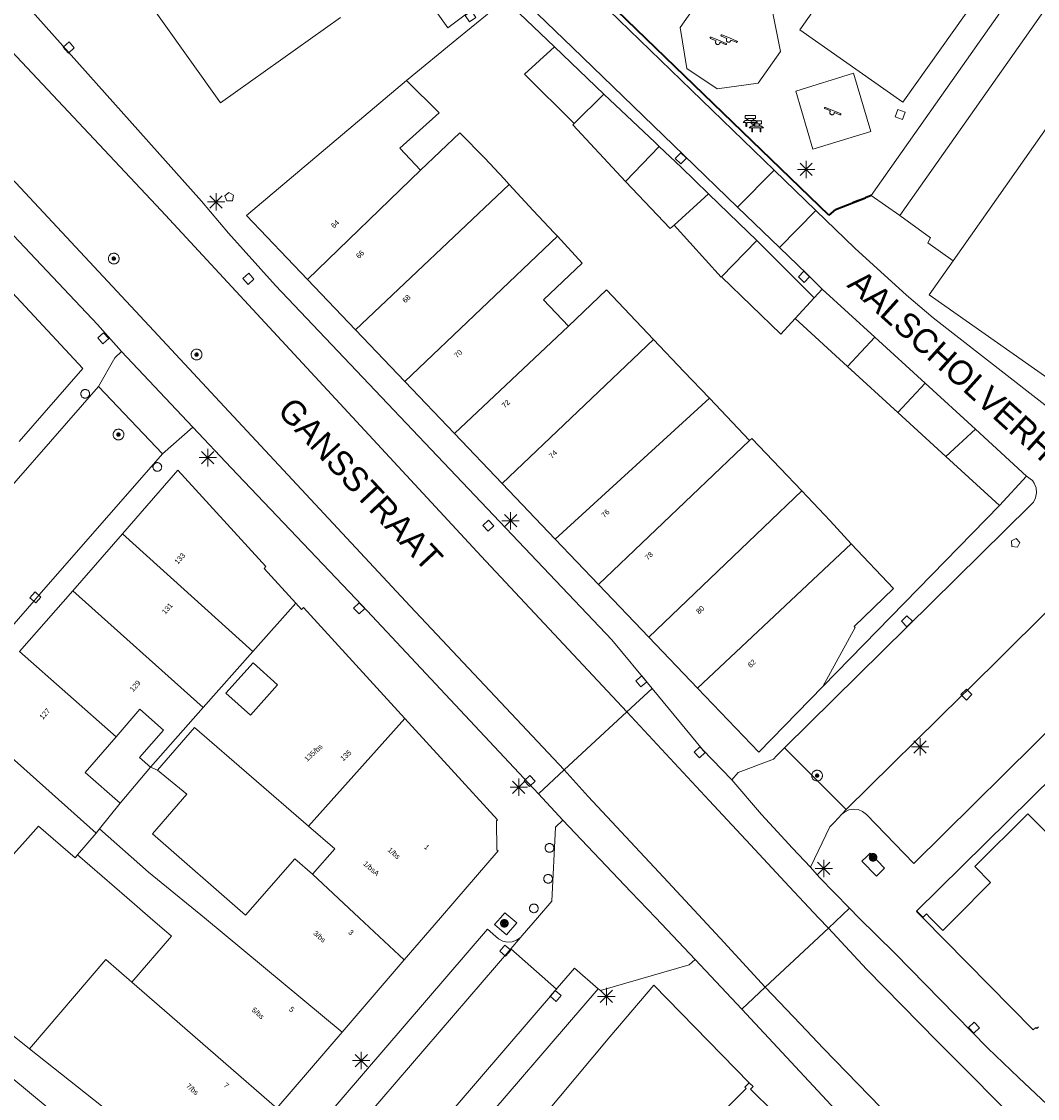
# Model space of a CAD drawing. Header units: metres. Extents: x 135779 to 137489, y 452643 to 455118.
# Tile 466 of 489: x 137127 to 137185, y 454590 to 454652. Entities that reach past the tile are written whole.
import ezdxf
from ezdxf.enums import TextEntityAlignment as Align

# ---------------------------------------------------------------- set-up
doc = ezdxf.new("R2010")
doc.units = ezdxf.units.M
doc.linetypes.add('DGN_Style_4', pattern=[89.853097, 44.898487, -22.449243, 0.056123, -22.449243])
for name, color, linetype, lineweight in [('KTop_NAR_Huisnummer (t)', 7, 'Continuous', 13), ('KTop_NAR_Huisnummer tijdelijk (t)', 7, 'Continuous', 13), ('KTop_ORL_Weg_Straatnaam (t)', 7, 'Continuous', 13), ('KTop_OTD_Gesloten verharding', 15, 'Continuous', 13), ('KTop_PAL_Afsluitpaal', 222, 'Continuous', 13), ('KTop_PAL_Lichtmast', 40, 'Continuous', 13), ('KTop_PND_Grondvlaksituatie van BAG-pand [tachy]', 1, 'Continuous', 13), ('KTop_PND_Pandscheiding', 40, 'Continuous', 13), ('KTop_PUT_Brandkraan of -put', 1, 'Continuous', 13), ('KTop_PUT_Inspectie- of rioolput', 15, 'Continuous', 13), ('KTop_PUT_Kolk', 15, 'Continuous', 13), ('KTop_SHD_Hek (l)', 15, 'DGN_Style_4', 40), ('KTop_STM_Bank', 40, 'Continuous', 13), ('KTop_STM_Speelvoorziening', 40, 'Continuous', 13), ('KTop_VGO_Boom', 92, 'Continuous', 13), ('KTop_WGD_Rijbaan_Lokale weg', 251, 'Continuous', 13), ('KTop_WGD_Rijbaan_Lokale weg_fietsstrook', 40, 'Continuous', 13), ('KTop_WGD_Rijbaan_Lokale weg_verkeersdrempel', 40, 'Continuous', 13), ('KTop_WGD_Voetpad', 251, 'Continuous', 13)]:
    doc.layers.add(name, color=color, linetype=linetype, lineweight=lineweight)
doc.styles.add('Style-ROVU', font='ROVU.shx')
doc.styles.add('Style-ROVUCURSIEF', font='ROVUCURSIEF.shx')

# ---------------------------------------------------------------- blocks, each defined once
blk = doc.blocks.new('PAL_Lichtmast')
at = {"layer": 'KTop_PAL_Lichtmast'}
for p, q in [((-0.354, -0.354), (0.354, 0.354)), ((0.354, -0.354), (-0.354, 0.354)), ((0, -0.5), (0, 0.5)), ((-0.5, 0), (0.5, 0))]:
    blk.add_line(p, q, dxfattribs=at)
blk = doc.blocks.new('PAL_Afsluitpaal')
at = {"layer": 'KTop_PAL_Afsluitpaal', "flags": 128}
blk.add_lwpolyline([(0.25, 0), (0.249, 0.026), (0.245, 0.052), (0.238, 0.077), (0.228, 0.102), (0.217, 0.125), (0.202, 0.147), (0.186, 0.167), (0.167, 0.186), (0.147, 0.202), (0.125, 0.217), (0.102, 0.228), (0.077, 0.238), (0.052, 0.245), (0.026, 0.249), (0, 0.25), (-0.026, 0.249), (-0.052, 0.245), (-0.077, 0.238), (-0.102, 0.228), (-0.125, 0.217), (-0.147, 0.202), (-0.167, 0.186), (-0.186, 0.167), (-0.202, 0.147), (-0.217, 0.125), (-0.228, 0.102), (-0.238, 0.077), (-0.245, 0.052), (-0.249, 0.026), (-0.25, 0), (-0.249, -0.026), (-0.245, -0.052), (-0.238, -0.077), (-0.228, -0.102), (-0.217, -0.125), (-0.202, -0.147), (-0.186, -0.167), (-0.167, -0.186), (-0.147, -0.202), (-0.125, -0.217), (-0.102, -0.228), (-0.077, -0.238), (-0.052, -0.245), (-0.026, -0.249), (0, -0.25), (0.026, -0.249), (0.052, -0.245), (0.077, -0.238), (0.102, -0.228), (0.125, -0.217), (0.147, -0.202), (0.167, -0.186), (0.186, -0.167), (0.202, -0.147), (0.217, -0.125), (0.228, -0.102), (0.238, -0.077), (0.245, -0.052), (0.249, -0.026), (0.25, 0)], dxfattribs=at)
blk = doc.blocks.new('PUT_Kolk')
at = {"layer": 'KTop_PUT_Kolk', "flags": 128}
blk.add_lwpolyline([(0.225, -0.225), (0.225, 0.225), (-0.225, 0.225), (-0.225, -0.225), (0.225, -0.225)], dxfattribs=at)
blk = doc.blocks.new('PUT_Brandkraan_of_-put')
at = {"layer": 'KTop_PUT_Brandkraan of -put'}
for p, q in [((-0.25, 0.034), (0, 0.25)), ((-0.158, -0.25), (-0.25, 0.034)), ((0, 0.25), (0.25, 0.033)), ((0.25, 0.033), (0.158, -0.25)), ((0.158, -0.25), (-0.158, -0.25))]:
    blk.add_line(p, q, dxfattribs=at)
blk = doc.blocks.new('PUT_Inspectie-_of_rioolput')
at = {"layer": 'KTop_PUT_Inspectie- of rioolput', "flags": 128}
for points in [[(0.31, 0), (0.308, 0.032), (0.303, 0.064), (0.294, 0.095), (0.283, 0.126), (0.268, 0.155), (0.25, 0.182), (0.23, 0.207), (0.207, 0.23), (0.182, 0.25), (0.154, 0.268), (0.126, 0.283), (0.095, 0.294), (0.064, 0.303), (0.032, 0.308), (0, 0.309), (-0.032, 0.308), (-0.064, 0.303), (-0.096, 0.294), (-0.126, 0.283), (-0.155, 0.268), (-0.182, 0.25), (-0.207, 0.23), (-0.23, 0.207), (-0.25, 0.182), (-0.268, 0.154), (-0.283, 0.126), (-0.294, 0.095), (-0.303, 0.064), (-0.308, 0.032), (-0.309, 0), (-0.308, -0.032), (-0.303, -0.064), (-0.294, -0.096), (-0.283, -0.126), (-0.268, -0.155), (-0.25, -0.182), (-0.23, -0.207), (-0.207, -0.23), (-0.182, -0.25), (-0.155, -0.268), (-0.126, -0.283), (-0.096, -0.294), (-0.064, -0.303), (-0.032, -0.308), (0, -0.309), (0.032, -0.308), (0.064, -0.303), (0.095, -0.294), (0.126, -0.283), (0.155, -0.268), (0.182, -0.25), (0.207, -0.23), (0.23, -0.207), (0.25, -0.182), (0.268, -0.155), (0.283, -0.126), (0.294, -0.096), (0.303, -0.064), (0.308, -0.032), (0.31, 0)], [(0.095, 0), (0.094, 0.009), (0.092, 0.019), (0.09, 0.029), (0.086, 0.038), (0.082, 0.047), (0.076, 0.055), (0.07, 0.063), (0.063, 0.07), (0.055, 0.076), (0.047, 0.082), (0.038, 0.086), (0.029, 0.09), (0.019, 0.092), (0.009, 0.094), (0, 0.094), (-0.01, 0.094), (-0.02, 0.092), (-0.029, 0.09), (-0.039, 0.086), (-0.048, 0.082), (-0.056, 0.076), (-0.064, 0.07), (-0.071, 0.063), (-0.077, 0.055), (-0.082, 0.047), (-0.087, 0.038), (-0.09, 0.029), (-0.093, 0.019), (-0.094, 0.009), (-0.095, 0), (-0.094, -0.01), (-0.093, -0.02), (-0.09, -0.029), (-0.087, -0.039), (-0.082, -0.048), (-0.077, -0.056), (-0.071, -0.064), (-0.064, -0.071), (-0.056, -0.077), (-0.047, -0.082), (-0.039, -0.087), (-0.029, -0.09), (-0.02, -0.093), (-0.01, -0.094), (0, -0.095), (0.009, -0.094), (0.019, -0.093), (0.029, -0.09), (0.038, -0.087), (0.047, -0.082), (0.055, -0.077), (0.063, -0.071), (0.07, -0.064), (0.076, -0.056), (0.082, -0.047), (0.086, -0.039), (0.09, -0.029), (0.092, -0.02), (0.094, -0.01), (0.095, 0)], [(0.035, 0), (0.034, 0.003), (0.034, 0.007), (0.033, 0.01), (0.031, 0.014), (0.03, 0.017), (0.028, 0.02), (0.026, 0.023), (0.023, 0.026), (0.02, 0.028), (0.017, 0.03), (0.014, 0.031), (0.01, 0.033), (0.007, 0.034), (0.003, 0.034), (0, 0.034), (-0.004, 0.034), (-0.007, 0.034), (-0.011, 0.033), (-0.014, 0.031), (-0.018, 0.03), (-0.021, 0.028), (-0.023, 0.026), (-0.026, 0.023), (-0.028, 0.02), (-0.03, 0.017), (-0.032, 0.014), (-0.033, 0.01), (-0.034, 0.007), (-0.035, 0.003), (-0.035, 0), (-0.035, -0.004), (-0.034, -0.007), (-0.033, -0.011), (-0.032, -0.014), (-0.03, -0.018), (-0.028, -0.021), (-0.026, -0.023), (-0.023, -0.026), (-0.021, -0.028), (-0.017, -0.03), (-0.014, -0.032), (-0.011, -0.033), (-0.007, -0.034), (-0.004, -0.035), (0, -0.035), (0.003, -0.035), (0.007, -0.034), (0.01, -0.033), (0.014, -0.032), (0.017, -0.03), (0.02, -0.028), (0.023, -0.026), (0.026, -0.023), (0.028, -0.021), (0.03, -0.017), (0.031, -0.014), (0.033, -0.011), (0.034, -0.007), (0.034, -0.004), (0.035, 0)], [(0.01, 0.02), (0.007, 0.02), (0.005, 0.021), (0.003, 0.022), (0.001, 0.022), (-0.001, 0.022), (-0.004, 0.022), (-0.006, 0.021), (-0.008, 0.02), (-0.01, 0.019), (-0.012, 0.018), (-0.014, 0.017), (-0.016, 0.015), (-0.017, 0.013), (-0.019, 0.012), (-0.02, 0.009), (-0.021, 0.007), (-0.022, 0.005), (-0.022, 0.003), (-0.022, 0.001), (-0.022, -0.001), (-0.022, -0.004), (-0.022, -0.006), (-0.021, -0.008), (-0.02, -0.01), (-0.019, -0.012), (-0.017, -0.014), (-0.016, -0.016), (-0.014, -0.017), (-0.012, -0.019), (-0.01, -0.02), (-0.008, -0.021), (-0.006, -0.022), (-0.003, -0.022), (-0.001, -0.022), (0.001, -0.022), (0.003, -0.022), (0.005, -0.022), (0.008, -0.021), (0.01, -0.02), (0.012, -0.019), (0.014, -0.017), (0.015, -0.016), (0.017, -0.014), (0.018, -0.012), (0.02, -0.01), (0.02, -0.008), (0.021, -0.006), (0.022, -0.003), (0.022, -0.001), (0.022, 0.001), (0.022, 0.003), (0.021, 0.005), (0.02, 0.008), (0.019, 0.01), (0.018, 0.012), (0.017, 0.014), (0.015, 0.015), (0.013, 0.017), (0.012, 0.018), (0.01, 0.02)]]:
    blk.add_lwpolyline(points, dxfattribs=at)
blk = doc.blocks.new('STM_Speelvoorziening')
at = {"layer": 'KTop_STM_Speelvoorziening'}
for p, q in [((-0.456, 0.218), (-0.455, 0.222)), ((-0.456, 0.214), (-0.456, 0.218)), ((-0.456, 0.21), (-0.456, 0.214)), ((-0.455, 0.206), (-0.456, 0.21)), ((-0.455, 0.222), (-0.454, 0.226)), ((-0.454, 0.202), (-0.455, 0.206)), ((-0.454, 0.226), (-0.453, 0.23)), ((-0.453, 0.198), (-0.454, 0.202)), ((-0.453, 0.23), (-0.451, 0.234)), ((-0.451, 0.194), (-0.453, 0.198)), ((-0.451, 0.234), (-0.449, 0.237)), ((-0.449, 0.19), (-0.451, 0.194)), ((-0.449, 0.237), (-0.446, 0.24)), ((-0.446, 0.187), (-0.449, 0.19)), ((-0.446, 0.24), (-0.443, 0.243)), ((-0.443, 0.184), (-0.446, 0.187)), ((-0.443, 0.243), (-0.44, 0.246)), ((-0.44, 0.182), (-0.443, 0.184)), ((-0.44, 0.246), (-0.436, 0.248)), ((-0.436, 0.179), (-0.44, 0.182)), ((-0.436, 0.248), (-0.433, 0.25)), ((-0.433, 0.178), (-0.436, 0.179)), ((-0.433, 0.25), (-0.429, 0.251)), ((-0.109, 0.044), (-0.433, 0.178)), ((-0.429, 0.251), (-0.425, 0.253)), ((-0.425, 0.253), (-0.421, 0.253)), ((-0.421, 0.253), (-0.417, 0.253)), ((-0.417, 0.253), (-0.412, 0.253)), ((-0.412, 0.253), (-0.408, 0.253)), ((-0.408, 0.253), (-0.404, 0.251)), ((-0.404, 0.251), (-0.402, 0.251)), ((-0.402, 0.251), (0.031, 0.072)), ((-0.14, -0.007), (-0.135, 0.006)), ((-0.135, 0.006), (-0.129, 0.018)), ((-0.129, 0.018), (-0.122, 0.029)), ((-0.122, 0.029), (-0.114, 0.04)), ((-0.114, 0.04), (-0.109, 0.044)), ((0.031, 0.072), (0.464, -0.106)), ((-0.146, -0.033), (-0.144, -0.02)), ((-0.146, -0.047), (-0.146, -0.033)), ((-0.146, -0.06), (-0.146, -0.047)), ((-0.144, -0.073), (-0.146, -0.06)), ((-0.144, -0.02), (-0.14, -0.007)), ((-0.14, -0.086), (-0.144, -0.073)), ((-0.135, -0.099), (-0.14, -0.086)), ((-0.129, -0.111), (-0.135, -0.099)), ((-0.122, -0.122), (-0.129, -0.111)), ((-0.114, -0.133), (-0.122, -0.122)), ((-0.104, -0.143), (-0.114, -0.133)), ((-0.093, -0.151), (-0.104, -0.143)), ((-0.082, -0.158), (-0.093, -0.151)), ((-0.07, -0.164), (-0.082, -0.158)), ((-0.057, -0.169), (-0.07, -0.164)), ((-0.044, -0.172), (-0.057, -0.169)), ((-0.031, -0.174), (-0.044, -0.172)), ((-0.017, -0.175), (-0.031, -0.174)), ((-0.004, -0.174), (-0.017, -0.175)), ((0.009, -0.172), (-0.004, -0.174)), ((0.022, -0.169), (0.009, -0.172)), ((0.035, -0.164), (0.022, -0.169)), ((0.047, -0.158), (0.035, -0.164)), ((0.058, -0.151), (0.047, -0.158)), ((0.069, -0.143), (0.058, -0.151)), ((0.078, -0.133), (0.069, -0.143)), ((0.086, -0.122), (0.078, -0.133)), ((0.094, -0.111), (0.086, -0.122)), ((0.1, -0.099), (0.094, -0.111)), ((0.105, -0.086), (0.1, -0.099)), ((0.108, -0.073), (0.105, -0.086)), ((0.11, -0.06), (0.108, -0.073)), ((0.112, -0.046), (0.11, -0.06)), ((0.434, -0.179), (0.112, -0.046)), ((0.439, -0.18), (0.434, -0.179)), ((0.443, -0.181), (0.439, -0.18)), ((0.447, -0.181), (0.443, -0.181)), ((0.451, -0.181), (0.447, -0.181)), ((0.455, -0.18), (0.451, -0.181)), ((0.459, -0.179), (0.455, -0.18)), ((0.463, -0.178), (0.459, -0.179)), ((0.467, -0.176), (0.463, -0.178)), ((0.464, -0.106), (0.467, -0.107)), ((0.467, -0.107), (0.47, -0.11)), ((0.47, -0.174), (0.467, -0.176)), ((0.47, -0.11), (0.474, -0.112)), ((0.474, -0.171), (0.47, -0.174)), ((0.474, -0.112), (0.477, -0.115)), ((0.477, -0.168), (0.474, -0.171)), ((0.477, -0.115), (0.479, -0.118)), ((0.479, -0.165), (0.477, -0.168)), ((0.479, -0.118), (0.481, -0.122)), ((0.481, -0.161), (0.479, -0.165)), ((0.481, -0.122), (0.483, -0.125)), ((0.483, -0.158), (0.481, -0.161)), ((0.483, -0.125), (0.485, -0.129)), ((0.485, -0.154), (0.483, -0.158)), ((0.485, -0.129), (0.486, -0.133)), ((0.486, -0.15), (0.485, -0.154)), ((0.486, -0.133), (0.486, -0.138)), ((0.486, -0.138), (0.487, -0.142)), ((0.487, -0.142), (0.486, -0.146)), ((0.486, -0.146), (0.486, -0.15))]:
    blk.add_line(p, q, dxfattribs=at)
blk = doc.blocks.new('STM_Bank')
at = {"layer": 'KTop_STM_Bank'}
for p, q in [((-0.416, -0.089), (-0.298, 0.019)), ((-0.298, 0.314), (0.298, 0.314)), ((-0.298, 0.143), (-0.298, 0.314)), ((-0.2, 0.143), (-0.298, 0.143)), ((-0.298, 0.019), (-0.2, 0.019)), ((-0.2, 0.019), (-0.2, 0.143)), ((0.157, 0.143), (-0.154, 0.143)), ((-0.154, 0.143), (-0.154, 0.019)), ((-0.154, 0.019), (0.157, 0.019)), ((0.157, 0.019), (0.157, 0.143)), ((0.298, 0.143), (0.203, 0.143)), ((0.203, 0.143), (0.203, 0.019)), ((0.203, 0.019), (0.298, 0.019)), ((0.298, 0.314), (0.298, 0.143)), ((0.298, 0.019), (0.416, -0.089)), ((-0.259, -0.089), (-0.416, -0.089)), ((-0.259, -0.315), (-0.259, -0.089)), ((-0.213, -0.315), (-0.259, -0.315)), ((0.216, -0.089), (-0.213, -0.089)), ((-0.213, -0.089), (-0.213, -0.315)), ((0.216, -0.305), (0.216, -0.089)), ((0.259, -0.305), (0.216, -0.305)), ((0.416, -0.089), (0.259, -0.089)), ((0.259, -0.089), (0.259, -0.305))]:
    blk.add_line(p, q, dxfattribs=at)
blk = doc.blocks.new('VGO_Boom')
at = {"layer": 'KTop_VGO_Boom', "flags": 128}
for points in [[(0.215, 0), (0.214, 0.022), (0.21, 0.045), (0.204, 0.066), (0.196, 0.087), (0.186, 0.108), (0.174, 0.126), (0.16, 0.144), (0.144, 0.16), (0.126, 0.174), (0.107, 0.186), (0.087, 0.196), (0.066, 0.204), (0.045, 0.21), (0.022, 0.214), (-0.001, 0.215), (-0.023, 0.214), (-0.045, 0.21), (-0.067, 0.204), (-0.088, 0.196), (-0.108, 0.186), (-0.127, 0.174), (-0.144, 0.16), (-0.16, 0.144), (-0.174, 0.126), (-0.187, 0.107), (-0.197, 0.087), (-0.205, 0.066), (-0.211, 0.045), (-0.214, 0.022), (-0.215, -0.001), (-0.214, -0.023), (-0.211, -0.045), (-0.205, -0.067), (-0.197, -0.088), (-0.187, -0.108), (-0.174, -0.127), (-0.16, -0.144), (-0.144, -0.16), (-0.127, -0.174), (-0.108, -0.187), (-0.088, -0.197), (-0.067, -0.205), (-0.045, -0.211), (-0.023, -0.214), (0, -0.215), (0.022, -0.214), (0.045, -0.211), (0.066, -0.205), (0.087, -0.197), (0.108, -0.187), (0.126, -0.174), (0.144, -0.16), (0.16, -0.144), (0.174, -0.127), (0.186, -0.108), (0.196, -0.088), (0.204, -0.067), (0.21, -0.045), (0.214, -0.023), (0.215, -0.001)], [(0.155, 0), (0.154, 0.016), (0.152, 0.032), (0.147, 0.048), (0.142, 0.063), (0.134, 0.078), (0.125, 0.091), (0.115, 0.104), (0.104, 0.115), (0.091, 0.125), (0.077, 0.134), (0.063, 0.142), (0.048, 0.147), (0.032, 0.152), (0.016, 0.154), (-0.001, 0.155), (-0.017, 0.154), (-0.033, 0.152), (-0.048, 0.147), (-0.064, 0.142), (-0.078, 0.134), (-0.092, 0.125), (-0.104, 0.115), (-0.116, 0.104), (-0.126, 0.091), (-0.135, 0.077), (-0.142, 0.063), (-0.148, 0.048), (-0.152, 0.032), (-0.155, 0.016), (-0.155, -0.001), (-0.155, -0.017), (-0.152, -0.033), (-0.148, -0.048), (-0.142, -0.064), (-0.135, -0.078), (-0.126, -0.092), (-0.116, -0.104), (-0.104, -0.116), (-0.092, -0.126), (-0.078, -0.135), (-0.064, -0.142), (-0.048, -0.148), (-0.033, -0.152), (-0.017, -0.155), (0, -0.155), (0.016, -0.155), (0.032, -0.152), (0.048, -0.148), (0.063, -0.142), (0.078, -0.135), (0.091, -0.126), (0.104, -0.116), (0.115, -0.104), (0.125, -0.092), (0.134, -0.078), (0.142, -0.064), (0.147, -0.048), (0.152, -0.033), (0.154, -0.017), (0.155, -0.001)], [(0.095, 0), (0.094, 0.01), (0.093, 0.02), (0.09, 0.029), (0.087, 0.039), (0.082, 0.048), (0.077, 0.056), (0.071, 0.064), (0.064, 0.071), (0.056, 0.077), (0.047, 0.082), (0.039, 0.087), (0.029, 0.09), (0.02, 0.093), (0.01, 0.094), (-0.001, 0.095), (-0.01, 0.094), (-0.02, 0.093), (-0.03, 0.09), (-0.039, 0.087), (-0.048, 0.082), (-0.056, 0.077), (-0.064, 0.071), (-0.071, 0.064), (-0.077, 0.056), (-0.083, 0.047), (-0.087, 0.039), (-0.091, 0.029), (-0.093, 0.02), (-0.095, 0.01), (-0.095, -0.001), (-0.095, -0.01), (-0.093, -0.02), (-0.091, -0.03), (-0.087, -0.039), (-0.083, -0.048), (-0.077, -0.056), (-0.071, -0.064), (-0.064, -0.071), (-0.056, -0.077), (-0.048, -0.083), (-0.039, -0.087), (-0.03, -0.091), (-0.02, -0.093), (-0.01, -0.095), (0, -0.095), (0.01, -0.095), (0.02, -0.093), (0.029, -0.091), (0.039, -0.087), (0.048, -0.083), (0.056, -0.077), (0.064, -0.071), (0.071, -0.064), (0.077, -0.056), (0.082, -0.048), (0.087, -0.039), (0.09, -0.03), (0.093, -0.02), (0.094, -0.01), (0.095, -0.001)], [(0.035, 0), (0.035, 0.004), (0.034, 0.007), (0.033, 0.011), (0.032, 0.014), (0.03, 0.018), (0.028, 0.021), (0.026, 0.023), (0.023, 0.026), (0.021, 0.028), (0.017, 0.03), (0.014, 0.032), (0.011, 0.033), (0.007, 0.034), (0.004, 0.035), (-0.001, 0.035), (-0.004, 0.035), (-0.008, 0.034), (-0.011, 0.033), (-0.015, 0.032), (-0.018, 0.03), (-0.021, 0.028), (-0.024, 0.026), (-0.027, 0.023), (-0.029, 0.021), (-0.031, 0.017), (-0.032, 0.014), (-0.034, 0.011), (-0.035, 0.007), (-0.035, 0.004), (-0.035, -0.001), (-0.035, -0.004), (-0.035, -0.008), (-0.034, -0.011), (-0.032, -0.015), (-0.031, -0.018), (-0.029, -0.021), (-0.027, -0.024), (-0.024, -0.027), (-0.021, -0.029), (-0.018, -0.031), (-0.015, -0.032), (-0.011, -0.034), (-0.008, -0.035), (-0.004, -0.035), (0, -0.035), (0.004, -0.035), (0.007, -0.035), (0.011, -0.034), (0.014, -0.032), (0.018, -0.031), (0.021, -0.029), (0.023, -0.027), (0.026, -0.024), (0.028, -0.021), (0.03, -0.018), (0.032, -0.015), (0.033, -0.011), (0.034, -0.008), (0.035, -0.004), (0.035, 0)]]:
    blk.add_lwpolyline(points, dxfattribs=at)

msp = doc.modelspace()

# ---------------------------------------------------------------- linework, layer by layer
at = {"layer": 'KTop_OTD_Gesloten verharding', "flags": 128}
for points in [[(137175.955, 454657.224), (137171.65, 454651.095), (137177.573, 454646.935), (137181.915, 454653.064), (137180.407, 454654.094), (137175.955, 454657.224)], [(137166.877, 454647.684), (137169.245, 454648.011), (137170.529, 454649.85), (137170.068, 454652.142), (137168.154, 454653.481), (137166.045, 454653.071), (137164.762, 454651.22), (137165.132, 454648.871), (137166.877, 454647.684)], [(137174.729, 454648.591), (137171.404, 454647.552), (137172.394, 454644.22), (137175.732, 454645.241), (137174.729, 454648.591)]]:
    msp.add_lwpolyline(points, dxfattribs=at)
at = {"layer": 'KTop_PND_Grondvlaksituatie van BAG-pand [tachy]', "flags": 128}
for points in [[(137132.881, 454663.941), (137132.553, 454663.155), (137132.273, 454662.35), (137132.049, 454661.528), (137131.891, 454660.691), (137131.846, 454660.281), (137131.818, 454660.023), (137131.798, 454659.351), (137131.824, 454658.68), (137131.891, 454658.011), (137131.963, 454657.549), (137132.172, 454656.694), (137132.433, 454655.853), (137132.67, 454655.175), (137132.952, 454654.514), (137133.216, 454654.054), (137138.311, 454646.891), (137145.221, 454651.791)], [(137175.751, 454641.551), (137188.989, 454660.384)], [(137177.401, 454640.411), (137190.771, 454659.431)], [(137157.524, 454650.118), (137155.802, 454648.546), (137158.652, 454645.691)], [(137160.37, 454647.392), (137157.524, 454650.118)], [(137149.011, 454648.171), (137139.811, 454640.401), (137143.318, 454636.723)], [(137149.826, 454643.004), (137148.621, 454644.273), (137150.899, 454646.304), (137149.011, 454648.171)], [(137163.557, 454644.369), (137163.313, 454644.601), (137160.37, 454647.392)], [(137186.573, 454646.506), (137180.455, 454637.806)], [(137154.928, 454642.195), (137154.636, 454642.515), (137153.516, 454643.695), (137152.089, 454645.153), (137149.826, 454643.004)], [(137158.652, 454645.691), (137158.576, 454645.616), (137161.612, 454642.368)], [(137166.381, 454641.658), (137164.811, 454643.181), (137163.557, 454644.369)], [(137157.701, 454639.207), (137157.512, 454639.415), (137156.303, 454640.687), (137154.928, 454642.195)], [(137161.612, 454642.368), (137164.192, 454639.651), (137164.407, 454639.849)], [(137169.161, 454638.961), (137168.111, 454639.981), (137166.381, 454641.658)], [(137175.751, 454641.551), (137177.401, 454640.411)], [(137164.407, 454639.849), (137167.121, 454636.861), (137167.14, 454636.881)], [(137158.339, 454634.042), (137156.899, 454635.557), (137159.111, 454637.658), (137157.701, 454639.207)], [(137172.467, 454635.665), (137169.161, 454638.961)], [(137180.455, 454637.806), (137179.078, 454635.848), (137187.645, 454629.827)], [(137126.725, 454627.408), (137130.393, 454631.599), (137125.291, 454637.066), (137125.178, 454636.946)], [(137143.318, 454636.723), (137146.072, 454633.835)], [(137167.14, 454636.881), (137170.546, 454633.572), (137171.372, 454634.471)], [(137163.224, 454633.273), (137160.529, 454636.122), (137158.339, 454634.042)], [(137172.931, 454636.171), (137172.467, 454635.665)], [(137175.958, 454633.402), (137172.931, 454636.171)], [(137171.372, 454634.471), (137174.389, 454631.711)], [(137146.072, 454633.835), (137148.921, 454630.848)], [(137178.844, 454630.761), (137175.958, 454633.402)], [(137166.452, 454629.887), (137164.968, 454631.429), (137163.224, 454633.273)], [(137174.389, 454631.711), (137177.281, 454629.065)], [(137148.921, 454630.848), (137151.773, 454627.858)], [(137181.74, 454628.111), (137178.844, 454630.761)], [(137168.753, 454627.463), (137166.452, 454629.887)], [(137177.281, 454629.065), (137180.04, 454626.54)], [(137151.773, 454627.858), (137154.511, 454624.987)], [(137184.691, 454625.411), (137181.74, 454628.111)], [(137171.748, 454624.557), (137170.506, 454625.86), (137168.872, 454627.576), (137168.753, 454627.463)], [(137180.04, 454626.54), (137183.131, 454623.711)], [(137142.645, 454618.092), (137140.824, 454620.087), (137140.931, 454620.21), (137135.863, 454625.744), (137132.667, 454622.086)], [(137183.131, 454623.711), (137184.691, 454625.411)], [(137154.511, 454624.987), (137157.573, 454621.777)], [(137174.592, 454621.505), (137173.383, 454622.84), (137171.748, 454624.557)], [(137132.667, 454622.086), (137129.812, 454618.818)], [(137157.573, 454621.777), (137160.064, 454619.165)], [(137172.96, 454613.311), (137174.817, 454616.706), (137174.762, 454616.764), (137177.035, 454618.945), (137174.592, 454621.505)], [(137160.064, 454619.165), (137162.949, 454616.14)], [(137129.812, 454618.818), (137126.759, 454615.323)], [(137148.924, 454611.466), (137143.085, 454617.858), (137142.974, 454617.731), (137142.645, 454618.092)], [(137162.949, 454616.14), (137165.747, 454613.218)], [(137140.041, 454611.649), (137138.619, 454612.914), (137140.194, 454614.672), (137141.601, 454613.402), (137140.041, 454611.649)], [(137165.747, 454613.218), (137169.292, 454609.525), (137172.96, 454613.311)], [(137132.305, 454610.412), (137133.682, 454611.995), (137135.028, 454610.796), (137133.656, 454609.216), (137134.277, 454608.669)], [(137148.889, 454597.573), (137150.974, 454600), (137151.797, 454600.959), (137154.283, 454603.852), (137154.211, 454603.906), (137154.186, 454605.574), (137154.252, 454605.634), (137148.924, 454611.466)], [(137134.682, 454608.486), (137136.826, 454610.938), (137143.371, 454605.275)], [(137132.534, 454606.594), (137130.522, 454608.362), (137132.305, 454610.412)], [(137134.277, 454608.669), (137132.534, 454606.594)], [(137187.975, 454609.131), (137187.464, 454608.61), (137188.407, 454607.668), (137185.749, 454604.972), (137184.763, 454605.973), (137181.711, 454602.956), (137182.609, 454602.027), (137180.597, 454600), (137179.861, 454599.258), (137179.141, 454600), (137178.931, 454600.217), (137178.709, 454600.014)], [(137143.612, 454602.505), (137142.596, 454603.389), (137139.757, 454600.147), (137134.396, 454604.833), (137136.384, 454607.107), (137134.682, 454608.486)], [(137126.384, 454603.645), (137126.921, 454604.232), (137127.845, 454605.278), (137129.955, 454603.454), (137130.088, 454603.612)], [(137143.371, 454605.275), (137144.882, 454603.968), (137143.612, 454602.505)], [(137130.088, 454603.612), (137132.924, 454601.165), (137134.273, 454600), (137135.503, 454598.938), (137133.219, 454596.293)], [(137178.709, 454600.014), (137178.723, 454600), (137185.067, 454593.544), (137185.216, 454593.691), (137185.272, 454593.634), (137185.365, 454593.725)], [(137133.219, 454596.293), (137131.719, 454597.599), (137127.327, 454592.453)], [(137145.318, 454593.417), (137148.889, 454597.573)], [(137127.327, 454592.453), (137125.461, 454593.93), (137123.292, 454595.844), (137121.997, 454594.366), (137129.477, 454588.167), (137127.04, 454585.319)], [(137141.555, 454589.038), (137145.318, 454593.417)], [(137168.719, 454590.5), (137168.48, 454590.261), (137168.554, 454590.179), (137162.391, 454584.018), (137163.229, 454583.184), (137160.438, 454580.533)], [(137170.121, 454588.832), (137168.812, 454590.141), (137168.953, 454590.282), (137168.719, 454590.5)]]:
    msp.add_lwpolyline(points, dxfattribs=at)
at = {"layer": 'KTop_PND_Pandscheiding', "flags": 128}
for points in [[(137160.37, 454647.392), (137158.652, 454645.691)], [(137161.612, 454642.368), (137163.557, 454644.369)], [(137143.318, 454636.723), (137149.826, 454643.004)], [(137154.928, 454642.195), (137146.072, 454633.835)], [(137164.407, 454639.849), (137166.381, 454641.658)], [(137148.921, 454630.848), (137157.701, 454639.207)], [(137169.161, 454638.961), (137167.14, 454636.881)], [(137172.467, 454635.665), (137171.372, 454634.471)], [(137158.339, 454634.042), (137151.773, 454627.858)], [(137175.958, 454633.402), (137174.389, 454631.711)], [(137154.511, 454624.987), (137163.224, 454633.273)], [(137177.281, 454629.065), (137178.844, 454630.761)], [(137166.452, 454629.887), (137157.573, 454621.777)], [(137180.04, 454626.54), (137181.74, 454628.111)], [(137160.064, 454619.165), (137168.753, 454627.463)], [(137171.748, 454624.557), (137162.949, 454616.14)], [(137132.667, 454622.086), (137140.18, 454615.317)], [(137174.592, 454621.505), (137165.747, 454613.218)], [(137129.812, 454618.818), (137137.324, 454612.101)], [(137140.18, 454615.317), (137142.645, 454618.092)], [(137126.759, 454615.323), (137132.305, 454610.412)], [(137137.324, 454612.101), (137140.18, 454615.317)], [(137134.277, 454608.669), (137137.324, 454612.101)], [(137123.554, 454611.657), (137131.152, 454604.876)], [(137143.371, 454605.275), (137148.924, 454611.466)], [(137134.682, 454608.486), (137134.277, 454608.669)], [(137132.534, 454606.594), (137131.35, 454605.111)], [(137130.088, 454603.612), (137131.152, 454604.876)], [(137131.152, 454604.876), (137131.35, 454605.111)], [(137131.35, 454605.111), (137134.173, 454602.613), (137137.39, 454600), (137145.318, 454593.417)], [(137148.889, 454597.573), (137146.296, 454600), (137143.612, 454602.505)], [(137141.555, 454589.038), (137135.099, 454594.657), (137133.213, 454596.286), (137133.219, 454596.293)], [(137137.542, 454584.368), (137127.327, 454592.453)]]:
    msp.add_lwpolyline(points, dxfattribs=at)
at = {"layer": 'KTop_SHD_Hek (l)', "flags": 128}
for points in [[(137173.695, 454640.753), (137173.316, 454640.417), (137161.13, 454652.18), (137171.328, 454659.46)], [(137173.695, 454640.753), (137175.415, 454641.427)], [(137174.711, 454641.168), (137175.415, 454641.427)], [(137175.751, 454641.551), (137175.415, 454641.427)], [(137178.35, 454600.37), (137178.709, 454600.014)]]:
    msp.add_lwpolyline(points, dxfattribs=at)
at = {"layer": 'KTop_WGD_Rijbaan_Lokale weg', "flags": 128}
for points in [[(137148.252, 454655.637), (137151.401, 454651.201), (137152.551, 454652.061), (137154.151, 454653.171), (137154.371, 454653.287), (137154.611, 454653.351), (137154.907, 454653.343), (137155.052, 454653.311), (137155.295, 454653.207), (137155.561, 454652.981), (137158.573, 454650.065), (137164.971, 454643.871), (137168.065, 454640.891)], [(137161.692, 454611.84), (137153.312, 454620.8), (137134.903, 454640.691), (137125.09, 454651.119), (137126.876, 454652.799)], [(137170.163, 454643.011), (137160.652, 454652.211), (137160.628, 454652.234)], [(137119.857, 454646.18), (137121.468, 454647.701), (137121.494, 454647.682), (137134.201, 454634.053), (137138.282, 454629.676), (137149.23, 454617.933), (137158.086, 454608.506)], [(137168.065, 454640.891), (137170.163, 454643.011)], [(137172.567, 454640.686), (137170.473, 454638.571)], [(137196.371, 454634.481), (137196.111, 454634.071), (137195.661, 454633.591), (137194.841, 454632.781), (137193.231, 454631.281), (137189.321, 454627.751), (137189.162, 454627.624), (137188.981, 454627.531), (137188.857, 454627.511), (137188.58, 454627.511), (137188.431, 454627.531), (137188.316, 454627.57), (137188.001, 454627.751), (137179.304, 454634.517), (137178.538, 454635.166), (137177.771, 454635.814), (137174.797, 454638.529), (137172.567, 454640.686)], [(137170.473, 454638.571), (137172.051, 454637.051), (137172.931, 454636.171)], [(137131.291, 454630.561), (137123.774, 454621.974), (137123.492, 454621.652), (137114.017, 454610.829), (137113.728, 454610.499), (137104.537, 454600), (137092.669, 454586.418), (137097.154, 454583.904), (137097.779, 454583.792), (137105.949, 454593.329), (137111.688, 454600), (137117.774, 454606.98), (137118.056, 454607.303), (137127.585, 454618.231), (137127.882, 454618.571), (137134.971, 454626.701)], [(137131.291, 454630.561), (137134.971, 454626.701)], [(137184.691, 454625.411), (137185.031, 454625.161), (137185.132, 454625.009), (137185.235, 454624.738), (137185.26, 454624.449), (137185.206, 454624.165), (137185.076, 454623.905), (137184.881, 454623.691), (137170.759, 454609.767)], [(137192.111, 454623.811), (137181.282, 454613.097), (137180.962, 454612.78), (137174.31, 454606.227)], [(137161.692, 454611.84), (137158.086, 454608.506)], [(137170.759, 454609.767), (137174.31, 454606.227)], [(137169.646, 454596.001), (137173.295, 454599.409)], [(137213.823, 454562.424), (137209.638, 454565.709), (137205.416, 454569.127), (137201.244, 454572.606), (137197.123, 454576.147), (137193.056, 454579.748), (137190.132, 454582.403), (137184.817, 454587.613), (137179.558, 454592.879), (137175.481, 454597.04), (137173.295, 454599.409)], [(137140.177, 454580.945), (137155.01, 454598.214)], [(137157.647, 454595.9), (137155.01, 454598.214)], [(137157.647, 454595.9), (137128.141, 454561.541)], [(137169.646, 454596.001), (137171.69, 454593.879), (137173.009, 454592.485), (137176.31, 454589.077), (137179.668, 454585.726), (137183.082, 454582.431), (137186.551, 454579.195), (137190.051, 454575.99), (137194.135, 454572.353), (137198.271, 454568.776), (137202.46, 454565.26), (137206.699, 454561.805), (137210.799, 454558.563)]]:
    msp.add_lwpolyline(points, dxfattribs=at)
at = {"layer": 'KTop_WGD_Rijbaan_Lokale weg_fietsstrook', "flags": 128}
for points in [[(137136.721, 454628.221), (137132.611, 454632.571)], [(137163.152, 454613.19), (137161.692, 454611.84)], [(137158.086, 454608.506), (137156.599, 454607.131)], [(137173.295, 454599.409), (137174.508, 454600.542)], [(137168.296, 454594.74), (137169.646, 454596.001)]]:
    msp.add_lwpolyline(points, dxfattribs=at)
at = {"layer": 'KTop_WGD_Rijbaan_Lokale weg_verkeersdrempel', "flags": 128}
for points in [[(137172.567, 454640.686), (137170.163, 454643.011)], [(137168.065, 454640.891), (137170.473, 454638.571)], [(137173.295, 454599.409), (137172.72, 454600), (137171.055, 454601.784), (137168.54, 454604.48), (137166.434, 454606.737), (137161.692, 454611.84)], [(137170.759, 454609.767), (137170.299, 454609.313), (137170.12, 454609.123), (137169.869, 454609.028), (137168.097, 454608.359), (137167.721, 454607.938)], [(137158.086, 454608.506), (137159.462, 454606.976), (137163.79, 454602.339), (137167.063, 454598.834), (137169.646, 454596.001)], [(137167.721, 454607.938), (137169.436, 454605.943), (137170.121, 454605.193), (137171.211, 454604.001), (137172.26, 454602.908)], [(137174.31, 454606.227), (137174.066, 454605.956)], [(137158.01, 454605.62), (137157.59, 454605.22), (137157.38, 454600.96), (137156.55, 454600), (137155.66, 454598.97), (137155.57, 454598.865)], [(137165.63, 454597.6), (137163.35, 454600), (137161.926, 454601.499), (137158.01, 454605.62)], [(137172.26, 454602.908), (137173.37, 454605.226), (137173.628, 454605.496), (137174.066, 454605.956)], [(137155.01, 454598.214), (137155.57, 454598.865)], [(137160.05, 454595.91), (137160.18, 454595.82), (137165.27, 454597.29), (137165.63, 454597.6)], [(137160.05, 454595.91), (137158.688, 454597.093), (137157.69, 454595.95), (137157.647, 454595.9)]]:
    msp.add_lwpolyline(points, dxfattribs=at)
at = {"layer": 'KTop_WGD_Voetpad', "flags": 128}
for points in [[(137178.737, 454665.52), (137177.638, 454663.964), (137171.388, 454659.503), (137171.328, 454659.46), (137161.13, 454652.18), (137173.316, 454640.417), (137173.695, 454640.753), (137174.711, 454641.168), (137175.415, 454641.427), (137175.751, 454641.551)], [(137126.876, 454652.799), (137126.916, 454652.756), (137127.651, 454651.951), (137137.221, 454641.231), (137138.781, 454639.384), (137141.481, 454636.371), (137160.831, 454615.996), (137163.152, 454613.19)], [(137149.011, 454648.171), (137151.911, 454650.56), (137154.681, 454652.841), (137157.524, 454650.118)], [(137132.611, 454632.571), (137131.231, 454634.131), (137121.868, 454644.05), (137119.869, 454646.167), (137119.857, 454646.18)], [(137180.455, 454637.806), (137179.011, 454638.841), (137179.161, 454639.121), (137177.401, 454640.411)], [(137132.611, 454632.571), (137132.231, 454632.211), (137131.291, 454630.561)], [(137134.971, 454626.701), (137136.721, 454628.221)], [(137156.599, 454607.131), (137146.472, 454617.974), (137138.931, 454625.891), (137136.721, 454628.221)], [(137183.131, 454623.711), (137172.96, 454613.311)], [(137174.066, 454605.956), (137174.211, 454606.081), (137174.457, 454606.205), (137174.728, 454606.254), (137175.002, 454606.223), (137175.256, 454606.116), (137175.468, 454605.94), (137178.191, 454603.116), (137195.576, 454620.306), (137192.111, 454623.811)], [(137163.152, 454613.19), (137166.051, 454609.685), (137167.721, 454607.938)], [(137178.709, 454600.014), (137178.35, 454600.37), (137187.601, 454609.498), (137187.975, 454609.131)], [(137158.01, 454605.62), (137156.599, 454607.131)], [(137176.282, 454602.615), (137176.521, 454602.847), (137175.684, 454603.707), (137175.469, 454603.497), (137175.218, 454603.253), (137176.055, 454602.393), (137176.282, 454602.615)], [(137172.26, 454602.908), (137172.773, 454602.324), (137174.508, 454600.542)], [(137174.508, 454600.542), (137175.036, 454600), (137177.117, 454597.966), (137180.613, 454594.372), (137182.467, 454592.488), (137184.219, 454590.809), (137190.795, 454584.605), (137194.229, 454581.475), (137197.717, 454578.403), (137201.257, 454575.392), (137201.816, 454574.926), (137202.637, 454574.282), (137205.568, 454571.876), (137208.549, 454569.531), (137210.51, 454568.044), (137215.346, 454564.368)], [(137154.764, 454599.021), (137155.352, 454599.703), (137155.008, 454600), (137154.67, 454600.291), (137154.419, 454600), (137154.082, 454599.609), (137154.764, 454599.021)], [(137155.57, 454598.865), (137155.35, 454598.701), (137155.093, 454598.607), (137154.82, 454598.592), (137154.553, 454598.655), (137154.316, 454598.792), (137153.67, 454599.35), (137139.4, 454582.74), (137139.96, 454582.17), (137140.152, 454581.989), (137140.281, 454581.759), (137140.336, 454581.501), (137140.311, 454581.238), (137140.21, 454580.995), (137140.177, 454580.945)], [(137168.296, 454594.74), (137165.63, 454597.6)], [(137127.53, 454560.83), (137127.648, 454560.943), (137127.891, 454561.09), (137128.166, 454561.164), (137128.45, 454561.159), (137128.722, 454561.076), (137128.96, 454560.92), (137129.52, 454560.42), (137145.027, 454578.446), (137152.163, 454586.742), (137160.05, 454595.91)], [(137153.345, 454584.343), (137153.962, 454585.081), (137160.713, 454593.157), (137163.236, 454596.119), (137168.719, 454590.5)], [(137209.471, 454556.867), (137208.485, 454557.613), (137203.673, 454561.35), (137201.859, 454562.959), (137190.406, 454572.889), (137183.824, 454579.035), (137175.495, 454587.02), (137168.296, 454594.74)]]:
    msp.add_lwpolyline(points, dxfattribs=at)

# ---------------------------------------------------------------- block references
at = {"layer": 'KTop_PAL_Afsluitpaal'}
for p in [(137130.53, 454630.145), (137134.679, 454625.936), (137157.241, 454604.02), (137157.161, 454602.24), (137156.341, 454600.54)]:
    msp.add_blockref('PAL_Afsluitpaal', p, dxfattribs=at)
at = {"layer": 'KTop_PAL_Lichtmast'}
for p in [(137172.007, 454643.054), (137138.063, 454641.183), (137137.582, 454626.472), (137155.002, 454622.842), (137178.56, 454609.833), (137155.472, 454607.512), (137173.02, 454602.836), (137160.511, 454595.47), (137146.411, 454591.78)]:
    msp.add_blockref('PAL_Lichtmast', p, dxfattribs=at)
at = {"layer": 'KTop_PUT_Brandkraan of -put'}
for p, rotation in [((137138.842, 454641.442), 220.1848671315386), ((137184.012, 454621.532), 134.5955082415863)]:
    msp.add_blockref('PUT_Brandkraan_of_-put', p, dxfattribs=dict(at, rotation=rotation))
at = {"layer": 'KTop_PUT_Inspectie- of rioolput'}
for p, rotation in [((137132.173, 454637.926), 222.9949444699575), ((137136.938, 454632.403), 222.9956689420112), ((137132.443, 454627.801), 43.63245599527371), ((137172.637, 454608.178), 225.0888807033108)]:
    msp.add_blockref('PUT_Inspectie-_of_rioolput', p, dxfattribs=dict(at, rotation=rotation))
at = {"layer": 'KTop_PUT_Kolk'}
for p, rotation in [((137152.697, 454651.862), 124.7509792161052), ((137129.582, 454650.072), 221.7560509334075), ((137177.414, 454646.215), 250.3757535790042), ((137164.795, 454643.694), 45.92815411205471), ((137139.919, 454636.762), 41.86405254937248), ((137171.876, 454636.875), 46.07255230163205), ((137131.57, 454633.341), 41.49646835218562), ((137153.714, 454622.552), 43.52195982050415), ((137127.664, 454618.427), 318.8618312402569), ((137146.29, 454617.805), 43.60661367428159), ((137177.804, 454617.06), 314.5955082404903), ((137162.526, 454613.602), 39.59605896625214), ((137181.225, 454612.838), 134.7301631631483), ((137165.873, 454609.518), 43.17379671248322), ((137156.097, 454607.874), 223.044451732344), ((137154.692, 454598.102), 319.3394661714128), ((137157.596, 454595.506), 139.3454642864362), ((137181.663, 454593.677), 224.5401721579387)]:
    msp.add_blockref('PUT_Kolk', p, dxfattribs=dict(at, rotation=rotation))
at = {"layer": 'KTop_STM_Bank'}
for p in [(137168.799, 454645.848), (137169.141, 454645.533)]:
    msp.add_blockref('STM_Bank', p, dxfattribs=at)
at = {"layer": 'KTop_STM_Speelvoorziening'}
for p in [(137167.561, 454650.548), (137166.939, 454650.416), (137173.516, 454646.375)]:
    msp.add_blockref('STM_Speelvoorziening', p, dxfattribs=at)
at = {"layer": 'KTop_VGO_Boom'}
for p in [(137175.855, 454603.477), (137154.644, 454599.679)]:
    msp.add_blockref('VGO_Boom', p, dxfattribs=at)

# ---------------------------------------------------------------- texts
at = {"layer": 'KTop_NAR_Huisnummer (t)', "style": 'Style-ROVU'}
for s, rotation, p in [('133', 48.9, (137136.199, 454620.927)), ('131', 48.8, (137135.479, 454618.051)), ('129', 48.8, (137133.63, 454613.592)), ('127', 48.8, (137128.433, 454611.991)), ('135/bs', 42.4, (137144.117, 454609.912)), ('135', 42.4, (137145.779, 454609.568)), ('1/bs', 319, (137148.593, 454603.46)), ('1', 319, (137150.271, 454603.989)), ('1/bsA', 319, (137147.389, 454602.487)), ('3/bs', 319.3, (137144.31, 454598.665)), ('3', 319.3, (137145.91, 454599.082)), ('5/bs', 319.3, (137140.765, 454594.257)), ('5', 319.3, (137142.501, 454594.649)), ('7/bs', 319.3, (137136.995, 454589.883)), ('7', 319.3, (137138.733, 454590.276))]:
    msp.add_text(s, height=0.3, rotation=rotation, dxfattribs=at).set_placement(p, align=Align.MIDDLE_RIGHT)
at = {"layer": 'KTop_NAR_Huisnummer tijdelijk (t)', "style": 'Style-ROVUCURSIEF'}
for s, rotation, p in [('64', 43.7, (137144.74, 454639.755)), ('66', 43.7, (137146.175, 454638.007)), ('68', 43.7, (137148.842, 454635.457)), ('70', 43.7, (137151.816, 454632.288)), ('72', 43.7, (137154.561, 454629.409)), ('74', 43.7, (137157.272, 454626.513)), ('76', 43.7, (137160.288, 454623.103)), ('78', 43.7, (137162.792, 454620.659)), ('80', 43.7, (137165.745, 454617.56)), ('82', 43.8, (137168.707, 454614.472))]:
    msp.add_text(s, height=0.3, rotation=rotation, dxfattribs=at).set_placement(p, align=Align.MIDDLE_LEFT)
at = {"layer": 'KTop_ORL_Weg_Straatnaam (t)', "style": 'Style-ROVU'}
for s, rotation, p in [('AALSCHOLVERHOF', 318.00001, (137174.3, 454636.345)), ('GANSSTRAAT', 313.01389, (137141.526, 454629.112))]:
    msp.add_text(s, height=1.4, rotation=rotation, dxfattribs=at).set_placement(p)

doc.saveas('drawing.dxf')
